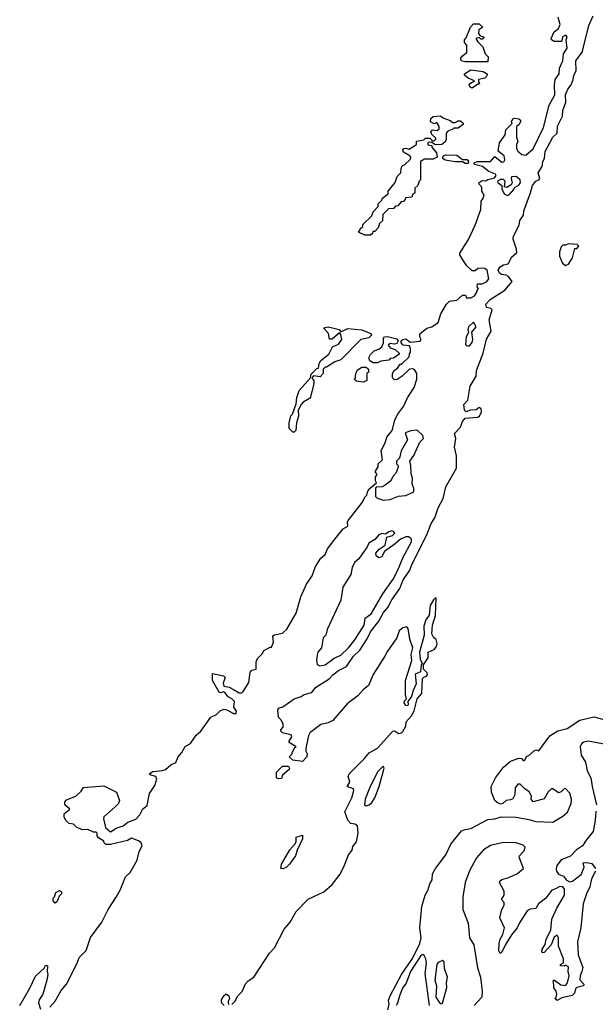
# Model space of a CAD drawing. Extents: x 2348354 to 2479840, y 460476 to 613653.
# Tile 263 of 305: x 2441533 to 2445606, y 557944 to 564907. Entities that reach past the tile are written whole.
import ezdxf

# ---------------------------------------------------------------- set-up
doc = ezdxf.new("R2010")
doc.units = 0

msp = doc.modelspace()

# ---------------------------------------------------------------- linework, layer by layer
at = {"layer": '0CON05XD'}
for points in [[(2442215, 558701.2), (2442245, 558751.2), (2442282.5, 558845), (2442315.7, 558875), (2442365, 558963.3), (2442378, 559025), (2442400, 559065), (2442392.5, 559085), (2442375, 559100), (2442325, 559120), (2442295, 559102.5), (2442176.4, 559073.6), (2442143, 559073), (2442130, 559085), (2442128.3, 559098.3), (2442090.7, 559120.7), (2442082.5, 559135), (2442082.5, 559155), (2442075, 559162.5), (2442055, 559162.5), (2442015, 559180), (2441975, 559177.5), (2441935, 559197.5), (2441915, 559217.5), (2441883, 559223), (2441861.7, 559241.7), (2441848.3, 559268.3), (2441848.3, 559291.7), (2441887.5, 559325), (2441852.5, 559355), (2441852.5, 559375), (2441865, 559390), (2441930, 559415), (2441968.3, 559451.7), (2441985, 559476.7), (2442128.8, 559488.8), (2442217.5, 559445), (2442240, 559385), (2442232.5, 559365), (2442209.5, 559340.5), (2442129.3, 559270.7), (2442126.7, 559255), (2442140, 559195), (2442175, 559163.3), (2442215, 559190), (2442265, 559206.2), (2442298.8, 559231.2), (2442355, 559252.5), (2442382.5, 559285), (2442403.6, 559326.4), (2442435, 559350), (2442451.2, 559435), (2442489.7, 559490.3), (2442503.3, 559535), (2442497.5, 559555), (2442460, 559565), (2442450, 559575), (2442475, 559590), (2442543.2, 559596.8), (2442565.5, 559604.5), (2442603.1, 559636.9), (2442637, 559653), (2442655, 559693.3), (2442681.2, 559725), (2442703.9, 559766.1), (2442741.7, 559788.3), (2442781.7, 559848.3), (2442813.9, 559876.1), (2442886.7, 559975), (2442925, 559992.9), (2442955, 560020.8), (2442979.3, 560030.7), (2443004.2, 560024.2), (2443045, 560000), (2443065, 560000), (2443066.4, 560016.4), (2443047.5, 560045), (2443053.3, 560085), (2443035, 560103.3), (2443007.5, 560117.5), (2442985, 560150), (2442975, 560153.3), (2442955, 560146.7), (2442945, 560152.5), (2442896.7, 560235), (2442897, 560283), (2442976.1, 560266.1), (2442986.7, 560255), (2442972.5, 560215), (2442977.5, 560195), (2443015, 560185.8), (2443045, 560170), (2443085, 560146), (2443103.9, 560146.1), (2443113.3, 560155), (2443155, 560220), (2443165, 560292.5), (2443175, 560307.5), (2443206.7, 560315), (2443206.7, 560365), (2443215, 560390), (2443250, 560425), (2443260, 560445), (2443305, 560470), (2443315, 560470), (2443330, 560505), (2443325, 560550), (2443335, 560557.5), (2443391.7, 560568.3), (2443422.3, 560597.7), (2443489.5, 560710.5), (2443521.9, 560825), (2443562, 560915), (2443602, 560975), (2443625, 561040), (2443665, 561098.8), (2443694.1, 561125.9), (2443712, 561165), (2443756, 561225), (2443823, 561307), (2443855.8, 561324.2), (2443852, 561355), (2443856.2, 561365), (2443957.5, 561495), (2443975, 561530), (2443990, 561545), (2443993, 561567), (2444005, 561590), (2444058.3, 561631.7), (2444050, 561645), (2444050, 561675), (2444060, 561685), (2444060, 561695), (2444051.7, 561701.7), (2444050, 561715), (2444070, 561745), (2444070, 561765), (2444100, 561795), (2444090.7, 561859.3), (2444120, 561915), (2444131.2, 561955), (2444168.3, 562001.7), (2444186.2, 562075), (2444206.2, 562115), (2444249.3, 562170.7), (2444277.8, 562232.2), (2444323.8, 562305), (2444343.3, 562365), (2444342.5, 562405), (2444329.3, 562429.3), (2444315, 562437.5), (2444290, 562435), (2444240, 562385), (2444205, 562362.5), (2444185, 562360), (2444170, 562375), (2444170, 562405), (2444182.5, 562425), (2444206.7, 562443.3), (2444225, 562470), (2444235, 562470), (2444288.3, 562521.7), (2444290, 562545), (2444297.5, 562555), (2444298, 562582), (2444290.7, 562600.7), (2444245.5, 562605.5), (2444232.3, 562622.3), (2444231.2, 562635), (2444244.3, 562645.7), (2444265, 562649.2), (2444297, 562627), (2444367, 562633), (2444372.5, 562645), (2444363.6, 562663.6), (2444363.9, 562686.1), (2444413.9, 562726.1), (2444450, 562735), (2444493.9, 562766.1), (2444513.9, 562826.1), (2444552.5, 562895), (2444575, 562917.5), (2444625, 562923.3), (2444665, 562960), (2444688.3, 562958.3), (2444695, 562940), (2444725, 562940), (2444750, 562955), (2444770, 562985), (2444770, 562995), (2444780, 563005), (2444770, 563015), (2444771.7, 563038.3), (2444805, 563040), (2444835, 563052.5), (2444852.5, 563075), (2444840, 563135), (2444825, 563147.5), (2444805, 563150), (2444775, 563147.5), (2444755, 563130), (2444735, 563130), (2444697, 563167), (2444667.7, 563207.7), (2444646.2, 563245), (2444646.2, 563255), (2444707.7, 563352.3), (2444756.7, 563455), (2444796.7, 563565), (2444797, 563623), (2444810.7, 563639.3), (2444820, 563665), (2444802.5, 563695), (2444801.7, 563721.7), (2444782.5, 563745), (2444783.3, 563755), (2444805, 563770), (2444831.7, 563768.3), (2444845, 563777.5), (2444892, 563788), (2444903.8, 563805), (2444898.8, 563815), (2444852.4, 563832.4), (2444808, 563868), (2444751.8, 563881.8), (2444748.1, 563895), (2444770, 563905), (2444865, 563904.5), (2444895, 563940), (2444945, 563898.8), (2444957.7, 563902.3), (2444966.2, 563915), (2444962, 563945), (2444918.3, 563978.3), (2444928.8, 564035), (2444967.7, 564092.3), (2444971.7, 564128.3), (2445018.3, 564171.7), (2445012.5, 564185), (2445023.3, 564205), (2445035, 564210), (2445065, 564206.2), (2445077, 564197), (2445077.5, 564185), (2445065, 564162.5), (2445048.3, 564151.7), (2445047, 564077), (2445056.7, 564045), (2445047.5, 564025), (2445047.5, 563995), (2445057, 563977), (2445085, 563952.5), (2445115, 563950), (2445165, 563993.3), (2445238.6, 564145), (2445278.3, 564301.7), (2445318.5, 564375), (2445316.4, 564443.6), (2445322.5, 564485), (2445348.8, 564525), (2445353.3, 564565), (2445376.2, 564615), (2445380, 564665), (2445406.4, 564706.4), (2445400, 564765), (2445406.7, 564785), (2445397, 564797), (2445372.5, 564785), (2445370, 564755), (2445365, 564752.5), (2445315, 564753.8), (2445296.7, 564765), (2445294.1, 564774.1), (2445315, 564820), (2445344.5, 564845.5), (2445357, 564873), (2445343.3, 564925)], [(2444406, 560664), (2444392.3, 560617.7), (2444394, 560555), (2444362, 560435), (2444367.5, 560385), (2444380, 560355), (2444372.5, 560345), (2444370, 560295), (2444332.3, 560277.7), (2444339.3, 560210.7), (2444316.1, 560163.9), (2444305, 560120), (2444280, 560085), (2444282.5, 560065), (2444277.5, 560055), (2444265, 560057.5), (2444253, 560077), (2444255, 560090), (2444270, 560105), (2444263.3, 560135), (2444263.9, 560233.9), (2444308, 560375), (2444303.2, 560416.8), (2444314, 560465), (2444293.9, 560526.1), (2444281.2, 560601.2), (2444273.3, 560613.3), (2444245, 560606.2), (2444218.8, 560585), (2444200.8, 560535), (2444130, 560435), (2444117.1, 560405), (2444034.5, 560275.5), (2444000.9, 560199.1), (2443962.4, 560167.6), (2443926.2, 560125), (2443850.2, 560069.8), (2443747.9, 559952.1), (2443715, 559933.8), (2443665, 559923.3), (2443587.1, 559862.9), (2443577.5, 559845), (2443557, 559753), (2443556.7, 559735), (2443566, 559715), (2443563.8, 559695), (2443535, 559660), (2443465, 559670), (2443440, 559695), (2443460, 559715), (2443460, 559725), (2443480, 559760), (2443490, 559765), (2443440, 559795), (2443440, 559805), (2443457.5, 559835), (2443455, 559850), (2443393, 559863), (2443380, 559875), (2443380, 559885), (2443397.5, 559905), (2443397.5, 559925), (2443385, 559950), (2443363.6, 559973.6), (2443360, 560025), (2443365, 560037.5), (2443395, 560047.5), (2443476.2, 560105), (2443525, 560120.6), (2443546.7, 560135), (2443600.5, 560149.5), (2443626, 560185), (2443723.3, 560246.7), (2443748.8, 560275), (2443790, 560305), (2443845, 560333.8), (2443895.8, 560405), (2443940.8, 560449.2), (2443992.1, 560527.9), (2444015, 560576.9), (2444075, 560654.2), (2444106.9, 560715), (2444138.8, 560751.2), (2444165, 560804), (2444222.2, 560885), (2444245, 560942), (2444294.5, 561015), (2444306.5, 561055), (2444414.6, 561265), (2444445.4, 561345), (2444469.5, 561385), (2444494.3, 561455), (2444530, 561520), (2444547.4, 561602.6), (2444622.5, 561735), (2444623, 561823), (2444608.8, 561885), (2444619.2, 561945), (2444609.3, 561980.7), (2444652.5, 562025), (2444666.7, 562065), (2444685, 562090), (2444773.9, 562096.1), (2444786.1, 562103.9), (2444801.2, 562135), (2444798.3, 562158.3), (2444785, 562163.3), (2444762.3, 562147.7), (2444723.6, 562146.4), (2444693, 562133), (2444681.2, 562145), (2444676.2, 562185), (2444703.9, 562216.1), (2444721.2, 562315), (2444762.5, 562385), (2444765.6, 562425), (2444812.3, 562547.7), (2444835, 562646.7), (2444867.8, 562705), (2444853.8, 562785), (2444876, 562855), (2444867.5, 562865), (2444835, 562871.3), (2444831.3, 562895), (2444862.2, 562927.8), (2444966.4, 562993.6), (2445018.6, 563055), (2444991.1, 563091.1), (2444975, 563100), (2444942.9, 563105), (2444928.9, 563115), (2444919.4, 563135), (2444931.4, 563158.6), (2444955, 563172.2), (2444988.8, 563181.2), (2444997.5, 563197.5), (2445013.2, 563226.8), (2445049.3, 563260.7), (2445048.8, 563285), (2445024.3, 563355), (2445027.5, 563375), (2445067.1, 563452.9), (2445072.1, 563487.9), (2445096.7, 563525), (2445100, 563555), (2445147.4, 563682.6), (2445160.5, 563735), (2445185, 563764.2), (2445205.7, 563774.3), (2445213.3, 563785), (2445201.4, 563825), (2445230.4, 563869.6), (2445235, 563903.3), (2445246.5, 563925), (2445251.5, 563975), (2445304.5, 564075), (2445336.2, 564103.8), (2445337.3, 564155), (2445372.7, 564225), (2445375.5, 564265), (2445396.7, 564323.3), (2445395.6, 564375), (2445411.5, 564415), (2445434.2, 564445.8), (2445449.6, 564485), (2445453.8, 564515), (2445470.4, 564545), (2445468.5, 564615), (2445511.8, 564678.2), (2445521.7, 564711.7), (2445560.8, 564865), (2445590.8, 564935)], [(2444845, 564610), (2444685, 564610), (2444664.1, 564614.1), (2444653.8, 564623.8), (2444654.1, 564635.9), (2444665, 564652.5), (2444696.7, 564675), (2444697.5, 564727.5), (2444680, 564745), (2444680, 564765), (2444691.7, 564778.3), (2444722.5, 564855), (2444743, 564877), (2444785, 564876.7), (2444810, 564855), (2444782.5, 564835), (2444778.3, 564808.3), (2444791.7, 564791.7), (2444820, 564785), (2444805, 564770), (2444795, 564770), (2444785, 564780), (2444760, 564775), (2444775, 564750), (2444810, 564715), (2444827.5, 564665), (2444847.5, 564645), (2444845, 564610)], [(2444735, 564422.5), (2444720.7, 564430.7), (2444713.6, 564446.4), (2444721.7, 564458.3), (2444750, 564475), (2444705, 564492.5), (2444680, 564515), (2444680, 564525), (2444725, 564553.3), (2444811.7, 564541.7), (2444836.4, 564526.4), (2444842.5, 564515), (2444825, 564492.5), (2444780, 564485), (2444778.3, 564468.3), (2444787.5, 564455), (2444785, 564450), (2444775, 564450), (2444735, 564422.5)], [(2444015, 563382.5), (2443975, 563382.5), (2443930, 563405), (2443940, 563415), (2443941.7, 563428.3), (2443960, 563445), (2443961.7, 563458.3), (2444025, 563520), (2444033, 563547), (2444070, 563585), (2444070, 563605), (2444095, 563630), (2444100, 563645), (2444140, 563675), (2444140, 563695), (2444190, 563755), (2444203, 563797), (2444230, 563825), (2444233, 563857), (2444242.5, 563875), (2444255, 563880), (2444298.3, 563921.7), (2444300, 563935), (2444292.5, 563945), (2444249.5, 563969.5), (2444243.3, 563985), (2444250, 563995), (2444265, 563998), (2444287.7, 563992.3), (2444340, 564025), (2444341.7, 564048.3), (2444391.7, 564058.3), (2444405, 564070), (2444435, 564070), (2444455, 564050), (2444465, 564050), (2444478.3, 564061.7), (2444478.3, 564068.3), (2444450, 564095), (2444443, 564117), (2444455, 564127.5), (2444487, 564123), (2444500, 564135), (2444501.7, 564151.7), (2444485, 564180), (2444465, 564170), (2444440, 564185), (2444443, 564207), (2444458.3, 564221.7), (2444507, 564227), (2444535, 564210), (2444580, 564195), (2444595, 564180), (2444615, 564180), (2444635, 564192.5), (2444651.7, 564191.7), (2444670, 564175), (2444670, 564165), (2444635, 564140), (2444605, 564140), (2444598.3, 564131.7), (2444561.7, 564118.3), (2444550, 564105), (2444551.7, 564058.3), (2444540, 564040), (2444520, 564025), (2444475, 564022.5), (2444445, 564040), (2444421.7, 564038.3), (2444421.7, 564021.7), (2444448.3, 564018.3), (2444450, 564005), (2444482, 563965), (2444485.8, 563934.2), (2444458.3, 563921.7), (2444398.3, 563921.7), (2444370, 563905), (2444370, 563775), (2444360, 563765), (2444350, 563735), (2444330, 563715), (2444328.3, 563681.7), (2444311.7, 563668.3), (2444308.3, 563651.7), (2444261.7, 563648.3), (2444260, 563635), (2444248.3, 563621.7), (2444231.7, 563618.3), (2444208.3, 563591.7), (2444191.7, 563588.3), (2444178.3, 563571.7), (2444141.7, 563568.3), (2444101.7, 563528.3), (2444100, 563485), (2444080, 563465), (2444070, 563435), (2444045, 563410), (2444031.7, 563408.3), (2444030, 563395), (2444015, 563382.5)], [(2444685, 563889.1), (2444665, 563901.4), (2444615, 563902.7), (2444544.5, 563914.5), (2444528, 563925), (2444525.8, 563935), (2444531.2, 563945), (2444545, 563950.6), (2444625, 563948.8), (2444665, 563919.2), (2444698.3, 563918.3), (2444709.5, 563905), (2444705, 563890), (2444685, 563889.1)], [(2444985, 563663.3), (2444999.3, 563670.7), (2445030, 563705), (2445035, 563720), (2445065, 563736.7), (2445076.7, 563755), (2445073.3, 563775), (2445045, 563797.5), (2445013.8, 563795), (2445010, 563785), (2445017, 563753), (2445010, 563740), (2444979.3, 563720.7), (2444962.5, 563725), (2444967.5, 563765), (2444956.1, 563776.1), (2444933.9, 563776.1), (2444914, 563766), (2444916.7, 563755), (2444943.6, 563733.6), (2444945, 563710), (2444961.2, 563675), (2444985, 563663.3)], [(2445395, 563167.5), (2445405, 563172.5), (2445415, 563177.5), (2445445, 563222.5), (2445461.7, 563288.3), (2445475, 563290), (2445490, 563305), (2445477, 563317), (2445415, 563322.5), (2445395, 563312.5), (2445375, 563312.5), (2445365, 563300), (2445353.3, 563265), (2445352.5, 563235), (2445372.5, 563185), (2445395, 563167.5)], [(2444700.7, 562600.7), (2444715, 562601.2), (2444735, 562623.3), (2444740, 562645), (2444733, 562697), (2444763.3, 562735), (2444745, 562767.5), (2444707.5, 562735), (2444703.3, 562715), (2444707.5, 562695), (2444692.5, 562665), (2444688.3, 562608.3), (2444700.7, 562600.7)], [(2443475, 561990), (2443465, 561990), (2443440, 562015), (2443440, 562055), (2443452.5, 562105), (2443462.5, 562117.5), (2443489.2, 562190.8), (2443494, 562235), (2443510, 562285), (2443590, 562375), (2443595, 562400), (2443635, 562440), (2443648.3, 562441.7), (2443652.5, 562475), (2443663.6, 562496.4), (2443719.3, 562540.7), (2443747, 562593), (2443788.3, 562611.7), (2443812.5, 562645), (2443805, 562680), (2443795, 562692.5), (2443745, 562646.7), (2443725, 562647.5), (2443717.9, 562687.9), (2443681.7, 562728.3), (2443715, 562733.8), (2443775, 562720.8), (2443792.5, 562715), (2443805, 562700), (2443855, 562724.2), (2443953.6, 562713.6), (2444017.5, 562687.5), (2444022.5, 562675), (2444003.9, 562656.1), (2443947.5, 562645), (2443805, 562502.5), (2443763, 562487), (2443705, 562450), (2443695, 562450), (2443680, 562435), (2443680, 562405), (2443658.3, 562381.7), (2443611.7, 562388.3), (2443600, 562375), (2443613.3, 562353.3), (2443613.8, 562335), (2443591.7, 562238.3), (2443583, 562227), (2443537.7, 562202.3), (2443525, 562186.7), (2443503.6, 562146.4), (2443506.4, 562103.6), (2443492.5, 562055), (2443487, 562003), (2443475, 561990)], [(2444065, 562480), (2444035, 562480), (2444010, 562495), (2444002.5, 562515), (2444015, 562540), (2444040, 562565), (2444075, 562577.5), (2444095, 562592.5), (2444107.7, 562622.3), (2444106.2, 562653.8), (2444115, 562663.3), (2444135, 562666), (2444200.8, 562650.8), (2444211.2, 562635), (2444202.5, 562617.5), (2444185, 562611.2), (2444155, 562618), (2444141.2, 562605), (2444155, 562586.7), (2444190, 562575), (2444218.3, 562548.3), (2444218.3, 562541.7), (2444177, 562513), (2444155, 562510), (2444145, 562500), (2444088.3, 562491.7), (2444065, 562480)], [(2443965, 562342.5), (2443915, 562350), (2443900, 562365), (2443910, 562375), (2443910, 562395), (2443921.7, 562428.3), (2443955, 562450), (2443985, 562450), (2444000, 562435), (2444000, 562415), (2443990, 562405), (2443990, 562355), (2443965, 562342.5)], [(2444105, 561510), (2444155, 561513.8), (2444213.6, 561536.4), (2444265, 561542.5), (2444321.7, 561568.3), (2444321.7, 561591.7), (2444310, 561625), (2444312.5, 561665), (2444302.5, 561695), (2444300, 561755), (2444292.5, 561785), (2444322.5, 561825), (2444365, 561920), (2444390, 561945), (2444385.8, 561965.8), (2444345, 562003.3), (2444301.7, 561998.3), (2444260, 561985), (2444277.5, 561935), (2444233, 561857), (2444220, 561805), (2444200, 561785), (2444200, 561765), (2444210, 561755), (2444210, 561745), (2444197, 561703), (2444175, 561680), (2444156.4, 561643.6), (2444120, 561615), (2444097, 561603), (2444055, 561600), (2444050, 561595), (2444050, 561535), (2444060, 561525), (2444105, 561510)], [(2443657, 560337), (2443695, 560344), (2443758.2, 560391.8), (2443805, 560413.3), (2443858.9, 560465), (2443905, 560520.8), (2443970.6, 560625), (2443976.9, 560675), (2444020, 560705), (2444103.1, 560846.9), (2444175, 560950.8), (2444209.4, 561015), (2444245.8, 561105), (2444305.7, 561215), (2444305.7, 561235.7), (2444285, 561250), (2444265, 561248.8), (2444226.4, 561233.6), (2444190.5, 561199.5), (2444113.6, 561146.4), (2444092.5, 561105), (2444075, 561101.2), (2444056.4, 561116.4), (2444052.5, 561135), (2444077, 561163), (2444118.3, 561191.7), (2444131.7, 561248.3), (2444171.7, 561258.3), (2444186.7, 561275), (2444178, 561288), (2444165, 561293.3), (2444143.9, 561286.1), (2444121.7, 561268.3), (2444095, 561272.5), (2444073.8, 561265), (2444045, 561230), (2444002.5, 561205), (2443990, 561175), (2443958.8, 561131.2), (2443932.5, 561095), (2443902.7, 561067.3), (2443885.9, 561034.1), (2443875.9, 560984.1), (2443820, 560895), (2443805, 560802.5), (2443708.8, 560595), (2443698.8, 560555), (2443680, 560535), (2443667.5, 560465), (2443643.3, 560435), (2443637.5, 560415), (2443632.5, 560375), (2443637, 560347), (2443657, 560337)], [(2443035, 557943.3), (2443055.5, 557964.5), (2443077.5, 558005), (2443108.1, 558035), (2443131.1, 558088.9), (2443150.6, 558109.4), (2443190.8, 558135), (2443300.6, 558305), (2443335, 558344.2), (2443405.6, 558475), (2443446.7, 558525), (2443488.9, 558601.1), (2443575, 558688.6), (2443685, 558738.6), (2443745, 558792.2), (2443800.9, 558865), (2443832.4, 558927.6), (2443859.1, 559000.9), (2443885.5, 559034.5), (2443890.5, 559059.5), (2443915, 559093.3), (2443928.6, 559155), (2443922.5, 559205), (2443905, 559217.5), (2443875, 559223.3), (2443855.8, 559245.8), (2443833.3, 559305), (2443843.3, 559325), (2443882, 559405), (2443896.4, 559456.4), (2443895, 559467.5), (2443850, 559485), (2443870, 559515), (2443857.5, 559555), (2443863.3, 559575), (2443970.9, 559679.1), (2444005, 559722.9), (2444065, 559755.8), (2444172.5, 559875), (2444185, 559877.5), (2444215, 559860), (2444235, 559863.3), (2444245, 559872.5), (2444265, 559910), (2444267.5, 559942.5), (2444305, 559983.3), (2444325, 560020), (2444346.4, 560103.6), (2444378, 560142), (2444382, 560248), (2444391.7, 560258.3), (2444412.5, 560265), (2444418.8, 560275), (2444415, 560287.5), (2444390, 560315), (2444390, 560345), (2444422.5, 560395), (2444422.5, 560435), (2444465, 560452.5), (2444482.5, 560475), (2444486.2, 560495), (2444480, 560525), (2444462.5, 560535), (2444450, 560565), (2444453.3, 560625), (2444475.9, 560694.1), (2444480, 560815), (2444475, 560817.5), (2444460, 560805), (2444437.5, 560765), (2444430, 560695), (2444406, 560664)], [(2444138.8, 557905), (2444146.7, 557945), (2444143, 557973), (2444153.8, 558005), (2444233.5, 558155), (2444311.2, 558268.8), (2444365.4, 558375), (2444373.2, 558415), (2444364.6, 558485), (2444378, 558635), (2444402.9, 558715), (2444421.9, 558748.1), (2444434.7, 558795), (2444450.6, 558825), (2444453.2, 558866.8), (2444475, 558905.5), (2444548.3, 559001.7), (2444583.1, 559076.9), (2444659.3, 559170.7), (2444685, 559181.3), (2444725, 559188.1), (2444845, 559251.2), (2444895, 559256.7), (2444940.1, 559269.9), (2445045, 559268.6), (2445135, 559251.9), (2445185, 559235.7), (2445305, 559233.1), (2445376.5, 559273.5), (2445407.8, 559302.2), (2445434.4, 559365), (2445437.5, 559395), (2445425, 559437.5), (2445395, 559469.2), (2445385, 559468), (2445365, 559447.5), (2445345, 559440), (2445305, 559467.5), (2445295, 559468), (2445273.2, 559446.8), (2445245, 559397.5), (2445167, 559377), (2445152.5, 559395), (2445153.3, 559415), (2445137.7, 559447.7), (2445107, 559467), (2445075, 559500), (2445058.3, 559501.7), (2445039.2, 559475), (2445035.8, 559425), (2445022.4, 559397.6), (2445005, 559388.9), (2444975, 559385.7), (2444951.2, 559365), (2444935, 559359.2), (2444910.3, 559370.3), (2444895.7, 559385.7), (2444871.4, 559445), (2444868.6, 559485), (2444900.6, 559545), (2444955, 559620), (2445005, 559664.5), (2445064.2, 559684.2), (2445082.5, 559682.5), (2445095, 559667.5), (2445105, 559667.5), (2445121.7, 559698.3), (2445135, 559703.3), (2445175, 559738.8), (2445185, 559743.3), (2445205, 559737.5), (2445285, 559842.3), (2445340.9, 559879.1), (2445406.7, 559893.3), (2445495, 559953.8), (2445595, 559976.8), (2445665, 559959.2)], [(2445695, 559778.5), (2445555, 559804.1), (2445525, 559798.4), (2445507.1, 559785), (2445498.8, 559765), (2445505.3, 559705), (2445537, 559657), (2445547.6, 559595), (2445574.3, 559545), (2445582.5, 559485), (2445613.8, 559355)], [(2443365, 559537.5), (2443350, 559545), (2443351.2, 559585), (2443392.3, 559627.7), (2443435, 559627.5), (2443443.3, 559615), (2443440, 559605), (2443392.5, 559565), (2443385, 559540), (2443365, 559537.5)], [(2443985, 559346.7), (2444005, 559354), (2444025, 559371.2), (2444045, 559403.8), (2444077.1, 559485), (2444112.5, 559615), (2444105, 559627.5), (2444065, 559587.5), (2444007.3, 559472.7), (2443978, 559395), (2443973.9, 559353.9), (2443985, 559346.7)], [(2445609.7, 559309.7), (2445605.2, 559245), (2445590.4, 559165), (2445540.8, 559105), (2445515.7, 559064.3), (2445472.9, 559037.1), (2445429.1, 558990.9), (2445363.1, 558966.9), (2445334.2, 558925), (2445328, 558905), (2445330, 558885), (2445344.3, 558864.3), (2445380.7, 558850.7), (2445398.8, 558825), (2445425, 558810.8), (2445445, 558815.8), (2445505, 558862), (2445527.1, 558915), (2445520, 558945), (2445545, 558947.1), (2445580, 558940), (2445606.4, 558905)], [(2443395, 558902.5), (2443380, 558905), (2443386.7, 558935), (2443445, 559036.7), (2443481.2, 559078.8), (2443488.8, 559095), (2443490, 559125), (2443535, 559140), (2443533.3, 559115), (2443496.2, 559035), (2443485, 558993.3), (2443443.3, 558935), (2443418.3, 558911.7), (2443395, 558902.5)], [(2445606.4, 558885), (2445579.5, 558830.5), (2445566, 558774), (2445542.9, 558725), (2445520.5, 558655), (2445504.4, 558485), (2445479.5, 558385), (2445484.6, 558294.6), (2445518, 558205), (2445510, 558175), (2445498, 558145), (2445496.4, 558116.4), (2445525, 558087.5), (2445522.5, 558075), (2445475, 558064), (2445465.7, 558054.3), (2445458.1, 558021.9), (2445443, 558007), (2445369.2, 557990.8), (2445335, 557970), (2445320, 557985), (2445328.8, 557991.2), (2445333.8, 558015), (2445327.7, 558037.7), (2445311.7, 558061.7), (2445310, 558115), (2445317.5, 558115), (2445360.6, 558080.6), (2445395, 558077.5), (2445410, 558095), (2445421.4, 558145), (2445413.9, 558176.1), (2445415, 558210), (2445395, 558220), (2445385, 558213.3), (2445360, 558215), (2445360, 558225), (2445381.7, 558238.3), (2445381.2, 558265), (2445346, 558355), (2445346, 558415), (2445339.3, 558429.3), (2445335, 558432.5), (2445315, 558420), (2445293.8, 558365), (2445245, 558310), (2445235, 558307.5), (2445226.7, 558316.7), (2445230, 558335), (2445251.9, 558368.1), (2445258.6, 558405), (2445291.3, 558468.7), (2445297.5, 558545), (2445334.2, 558625), (2445388.5, 558715), (2445387.6, 558757.6), (2445375, 558774.2), (2445353.7, 558776.3), (2445325, 558760), (2445298.3, 558751.7), (2445256.3, 558693.7), (2445204.3, 558655.7), (2445185, 558622.5), (2445145, 558618), (2445123.8, 558605), (2445068.7, 558521.3), (2445054, 558485), (2445013.6, 558436.4), (2444967.3, 558362.7), (2444945, 558313.3), (2444932.5, 558302.5), (2444923.2, 558323.2), (2444925.7, 558374.3), (2444932, 558405), (2444952.3, 558437.7), (2444963.3, 558485), (2444930, 558555), (2444943.8, 558615), (2444960, 558645), (2444960, 558665), (2444942.5, 558685), (2444960, 558715), (2444960, 558745), (2444926.7, 558805), (2444930, 558815), (2444945, 558825.8), (2444995, 558840), (2445055, 558868.8), (2445097.5, 558905), (2445067.5, 558985), (2445070, 558995), (2445105, 559034), (2445110, 559055), (2445095, 559070.6), (2445045.9, 559085.9), (2444955, 559089.3), (2444865, 559066.1), (2444815, 559036.4), (2444765, 558980), (2444715, 558887.5), (2444684.1, 558805), (2444668.4, 558705), (2444668.1, 558615), (2444706.7, 558516.7), (2444716.1, 558415), (2444747.2, 558365), (2444773, 558203), (2444794, 558135), (2444804.3, 558035.7), (2444803.3, 557995), (2444747.5, 557935)], [(2441746.7, 557925), (2441785, 557966.2), (2441827.4, 558042.6), (2441865, 558086.2), (2441941.1, 558235), (2441954.5, 558275.5), (2442003.1, 558325), (2442034.3, 558415.7), (2442114.2, 558525), (2442159.2, 558615), (2442215, 558701.2)], [(2441785, 558660), (2441770, 558675), (2441770, 558695), (2441780, 558705), (2441790, 558735), (2441815, 558750), (2441828.3, 558738.3), (2441830, 558725), (2441811.7, 558708.3), (2441798.3, 558671.7), (2441785, 558660)], [(2444432.9, 557935), (2444402.6, 558162.6), (2444411.9, 558235), (2444407.1, 558265), (2444395, 558288.8), (2444385, 558296), (2444371.7, 558288.3), (2444297.5, 558175), (2444266.6, 558093.4), (2444241.4, 558058.6), (2444220, 558005), (2444207, 557953), (2444196.7, 557935)], [(2441533.3, 557935), (2441605, 558057.5), (2441645, 558142.5), (2441708.3, 558201.7), (2441715, 558220), (2441730, 558215), (2441727.5, 558175), (2441732.5, 558155), (2441726.1, 558113.9), (2441696.2, 558015), (2441670, 557975), (2441666.2, 557955), (2441680.5, 557910.5)], [(2444515, 557948.1), (2444525, 557953.3), (2444555, 558062.5), (2444552.3, 558095), (2444558.8, 558135), (2444537.8, 558197.8), (2444535.6, 558245), (2444525, 558253.8), (2444495, 558238.8), (2444484.2, 558225), (2444471.4, 558115), (2444482.5, 558075), (2444476.9, 557995), (2444505, 557951.4), (2444515, 557948.1)], [(2442980, 557935), (2442963, 557953), (2442960, 557965), (2442960, 557975), (2442977.5, 558005), (2442995, 558017.5), (2443013.6, 558003.6), (2443017.5, 557985), (2443007.5, 557965), (2443011.7, 557941.7)]]:
    msp.add_lwpolyline(points, dxfattribs=at)

doc.saveas('drawing.dxf')
